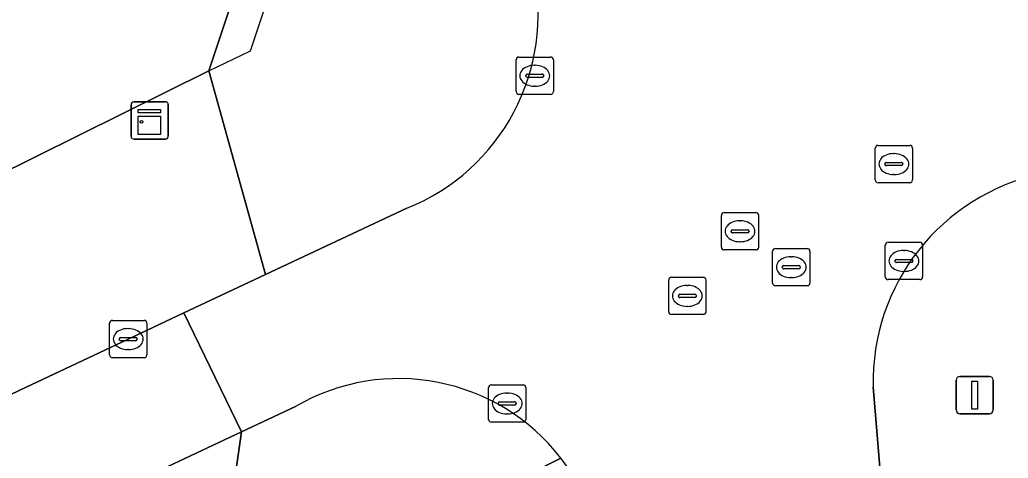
# Model space of a CAD drawing. Extents: x 159716 to 160783, y 383290 to 384031.
# Drawn here: x 160567.93 to 160594.47, y 383426.17 to 383437.94 of the extents above; entities that cross this region are included whole.
import ezdxf

# ---------------------------------------------------------------- set-up
doc = ezdxf.new("R2010")
doc.units = 0
for name, color, linetype in [('IMGEO_Groenvoorziening', 7, 'Continuous'), ('IMGEO_Kast', 7, 'Continuous'), ('IMGEO_Kolk', 7, 'Continuous'), ('IMGEO_Lichtmast', 7, 'Continuous'), ('IMGEO_Pand', 7, 'Continuous'), ('IMGEO_Pand_overbouw', 7, 'Continuous'), ('IMGEO_Rijbaan_lokaal_open', 7, 'Continuous'), ('IMGEO_Rioolput', 7, 'Continuous'), ('IMGEO_Voetpad_open', 7, 'Continuous')]:
    doc.layers.add(name, color=color, linetype=linetype)

msp = doc.modelspace()

# ---------------------------------------------------------------- linework, layer by layer
at = {"layer": 'IMGEO_Groenvoorziening'}
msp.add_lwpolyline([(160582.461, 383426.174), (160578.928, 383424.398), (160579.144, 383422.293), (160581.543, 383422.529), (160581.829, 383422.464)], dxfattribs=at)
msp.add_arc((160578.127, 383422.813), 5.485, 13.9096, 37.7983, dxfattribs=at)
at = {"layer": 'IMGEO_Kast'}
for p, q in [((160570.92, 383434.812), (160570.92, 383435.653)), ((160570.92, 383435.653), (160570.92, 383434.812)), ((160570.995, 383435.737), (160571.836, 383435.737)), ((160571.836, 383435.737), (160570.995, 383435.737)), ((160571.92, 383435.662), (160571.92, 383434.821)), ((160571.92, 383434.821), (160571.92, 383435.662)), ((160571.845, 383434.737), (160571.004, 383434.737)), ((160571.004, 383434.737), (160571.845, 383434.737))]:
    msp.add_line(p, q, dxfattribs=at)
for points in [[(160571.115, 383435.527), (160571.715, 383435.527), (160571.715, 383435.442), (160571.115, 383435.442), (160571.115, 383435.527)], [(160571.115, 383435.352), (160571.715, 383435.352), (160571.715, 383434.863), (160571.115, 383434.863), (160571.115, 383435.352)]]:
    msp.add_lwpolyline(points, dxfattribs=at)
msp.add_circle((160571.199, 383435.201), 0.0377, dxfattribs=at)
for centre, start, end in [((160570.998, 383435.659), 92.4484, 184.2845), ((160570.998, 383435.659), 92.4484, 184.2845), ((160571.842, 383435.659), 2.4484, 94.2845), ((160571.842, 383435.659), 2.4484, 94.2845), ((160570.998, 383434.815), 182.4484, 274.2845), ((160570.998, 383434.815), 182.4484, 274.2845), ((160571.842, 383434.815), 272.4484, 4.2845), ((160571.842, 383434.815), 272.4484, 4.2845)]:
    msp.add_arc(centre, 0.0779, start, end, dxfattribs=at)
at = {"layer": 'IMGEO_Kolk'}
for p, q in [((160581.258, 383436.011), (160581.258, 383436.863)), ((160581.333, 383436.937), (160582.185, 383436.937)), ((160582.259, 383436.863), (160582.259, 383436.011)), ((160581.746, 383436.717), (160581.771, 383436.717)), ((160581.517, 383436.431), (160581.517, 383436.443)), ((160581.955, 383436.394), (160581.557, 383436.394)), ((160581.56, 383436.48), (160581.958, 383436.48)), ((160582.001, 383436.443), (160582.001, 383436.431)), ((160581.769, 383436.157), (160581.744, 383436.157)), ((160582.185, 383435.937), (160581.333, 383435.937)), ((160591.168, 383431.041), (160591.168, 383431.893)), ((160591.243, 383431.967), (160592.095, 383431.967)), ((160592.169, 383431.893), (160592.169, 383431.041)), ((160591.656, 383431.747), (160591.681, 383431.747)), ((160591.427, 383431.461), (160591.427, 383431.473)), ((160591.865, 383431.424), (160591.467, 383431.424)), ((160591.47, 383431.51), (160591.868, 383431.51)), ((160591.911, 383431.473), (160591.911, 383431.461)), ((160591.679, 383431.187), (160591.654, 383431.187)), ((160592.095, 383430.967), (160591.243, 383430.967)), ((160570.343, 383428.945), (160570.343, 383429.797)), ((160570.418, 383429.871), (160571.27, 383429.871)), ((160571.344, 383429.797), (160571.344, 383428.945)), ((160570.831, 383429.651), (160570.856, 383429.651)), ((160570.602, 383429.365), (160570.602, 383429.377)), ((160571.04, 383429.328), (160570.642, 383429.328)), ((160570.645, 383429.414), (160571.043, 383429.414)), ((160571.086, 383429.377), (160571.086, 383429.365)), ((160570.854, 383429.091), (160570.829, 383429.091)), ((160571.27, 383428.871), (160570.418, 383428.871)), ((160580.593, 383428.143), (160581.445, 383428.143)), ((160580.518, 383427.217), (160580.518, 383428.069)), ((160581.006, 383427.923), (160581.031, 383427.923)), ((160581.519, 383428.069), (160581.519, 383427.217)), ((160580.777, 383427.637), (160580.777, 383427.649)), ((160581.215, 383427.6), (160580.817, 383427.6)), ((160580.82, 383427.686), (160581.218, 383427.686)), ((160581.261, 383427.649), (160581.261, 383427.637)), ((160581.029, 383427.363), (160581.004, 383427.363)), ((160581.445, 383427.143), (160580.593, 383427.143))]:
    msp.add_line(p, q, dxfattribs=at)
for points in [[(160581.258, 383436.011), (160581.258, 383436.863)], [(160581.333, 383436.937), (160582.185, 383436.937)], [(160582.259, 383436.863), (160582.259, 383436.011)], [(160582.185, 383435.937), (160581.333, 383435.937)], [(160591.168, 383431.041), (160591.168, 383431.893)], [(160591.243, 383431.967), (160592.095, 383431.967)], [(160592.169, 383431.893), (160592.169, 383431.041)], [(160592.095, 383430.967), (160591.243, 383430.967)], [(160570.343, 383428.945), (160570.343, 383429.797)], [(160570.418, 383429.871), (160571.27, 383429.871)], [(160571.344, 383429.797), (160571.344, 383428.945)], [(160571.27, 383428.871), (160570.418, 383428.871)], [(160580.593, 383428.143), (160581.445, 383428.143)], [(160580.518, 383427.217), (160580.518, 383428.069)], [(160581.519, 383428.069), (160581.519, 383427.217)], [(160581.445, 383427.143), (160580.593, 383427.143)]]:
    msp.add_lwpolyline(points, dxfattribs=at)
for centre, radius, start, end in [((160581.335, 383436.861), 0.0765, 91.552, 178.448), ((160581.335, 383436.861), 0.0765, 91.552, 178.448), ((160582.183, 383436.861), 0.0765, 1.552, 88.448), ((160582.183, 383436.861), 0.0765, 1.552, 88.448), ((160581.557, 383436.44), 0.0403, 85.8775, 175.7526), ((160581.554, 383436.43), 0.0366, 178.938, 274.7102), ((160581.958, 383436.437), 0.043, 264.8664, 352.4533), ((160581.962, 383436.442), 0.0386, 1.7309, 96.639), ((160581.335, 383436.013), 0.0765, 181.552, 268.448), ((160581.335, 383436.013), 0.0765, 181.552, 268.448), ((160582.183, 383436.013), 0.0765, 271.552, 358.448), ((160582.183, 383436.013), 0.0765, 271.552, 358.448), ((160591.245, 383431.891), 0.0765, 91.552, 178.448), ((160591.245, 383431.891), 0.0765, 91.552, 178.448), ((160592.093, 383431.891), 0.0765, 1.552, 88.448), ((160592.093, 383431.891), 0.0765, 1.552, 88.448), ((160591.467, 383431.47), 0.0403, 85.8775, 175.7526), ((160591.464, 383431.46), 0.0366, 178.938, 274.7102), ((160591.868, 383431.467), 0.043, 264.8664, 352.4533), ((160591.872, 383431.472), 0.0386, 1.7309, 96.639), ((160591.245, 383431.043), 0.0765, 181.552, 268.448), ((160591.245, 383431.043), 0.0765, 181.552, 268.448), ((160592.093, 383431.043), 0.0765, 271.552, 358.448), ((160592.093, 383431.043), 0.0765, 271.552, 358.448), ((160570.42, 383429.795), 0.0765, 91.552, 178.448), ((160570.42, 383429.795), 0.0765, 91.552, 178.448), ((160571.268, 383429.795), 0.0765, 1.552, 88.448), ((160571.268, 383429.795), 0.0765, 1.552, 88.448), ((160570.642, 383429.374), 0.0403, 85.8775, 175.7526), ((160570.639, 383429.364), 0.0366, 178.938, 274.7102), ((160571.043, 383429.371), 0.043, 264.8664, 352.4533), ((160571.047, 383429.376), 0.0386, 1.7309, 96.639), ((160570.42, 383428.947), 0.0765, 181.552, 268.448), ((160570.42, 383428.947), 0.0765, 181.552, 268.448), ((160571.268, 383428.947), 0.0765, 271.552, 358.448), ((160571.268, 383428.947), 0.0765, 271.552, 358.448), ((160580.595, 383428.067), 0.0765, 91.552, 178.448), ((160580.595, 383428.067), 0.0765, 91.552, 178.448), ((160581.443, 383428.067), 0.0765, 1.552, 88.448), ((160581.443, 383428.067), 0.0765, 1.552, 88.448), ((160580.817, 383427.646), 0.0403, 85.8775, 175.7526), ((160580.814, 383427.636), 0.0366, 178.938, 274.7102), ((160581.218, 383427.643), 0.043, 264.8664, 352.4533), ((160581.222, 383427.648), 0.0386, 1.7309, 96.639), ((160580.595, 383427.219), 0.0765, 181.552, 268.448), ((160580.595, 383427.219), 0.0765, 181.552, 268.448), ((160581.443, 383427.219), 0.0765, 271.552, 358.448), ((160581.443, 383427.219), 0.0765, 271.552, 358.448)]:
    msp.add_arc(centre, radius, start, end, dxfattribs=at)
for centre, major_axis, ratio, start_param, end_param in [((160581.745, 383436.437), (-0.387, 0.002), 0.722429, 4.712389, 7.853982), ((160581.77, 383436.437), (-0.39, 0.002), 0.717154, 1.570796, 4.712389), ((160591.655, 383431.467), (-0.387, 0.002), 0.722429, 4.712389, 7.853982), ((160591.68, 383431.467), (-0.39, 0.002), 0.717154, 1.570796, 4.712389), ((160570.83, 383429.371), (-0.387, 0.002), 0.722429, 4.712389, 7.853982), ((160570.855, 383429.371), (-0.39, 0.002), 0.717154, 1.570796, 4.712389), ((160581.005, 383427.643), (-0.387, 0.002), 0.722429, 4.712389, 7.853982), ((160581.03, 383427.643), (-0.39, 0.002), 0.717154, 1.570796, 4.712389)]:
    msp.add_ellipse(centre, major_axis=major_axis, ratio=ratio, start_param=start_param, end_param=end_param, dxfattribs=at)
at = {"layer": 'IMGEO_Lichtmast'}
for p, q in [((160593.173, 383428.369), (160593.963, 383428.369)), ((160593.963, 383428.369), (160593.173, 383428.369)), ((160593.073, 383427.469), (160593.073, 383428.269)), ((160593.073, 383428.269), (160593.073, 383427.469)), ((160594.063, 383428.269), (160594.063, 383427.469)), ((160594.063, 383427.469), (160594.063, 383428.269)), ((160593.963, 383427.369), (160593.173, 383427.369)), ((160593.173, 383427.369), (160593.963, 383427.369))]:
    msp.add_line(p, q, dxfattribs=at)
msp.add_lwpolyline([(160593.493, 383428.244), (160593.643, 383428.244), (160593.643, 383427.494), (160593.493, 383427.494), (160593.493, 383428.244)], dxfattribs=at)
for centre, start, end in [((160593.173, 383428.269), 90, 180), ((160593.173, 383428.269), 90, 180), ((160593.963, 383428.269), 0, 90), ((160593.963, 383428.269), 360, 90), ((160593.173, 383427.469), 180, 270), ((160593.173, 383427.469), 180, 270), ((160593.963, 383427.469), 270, 0), ((160593.963, 383427.469), 270, 0)]:
    msp.add_arc(centre, 0.1, start, end, dxfattribs=at)
at = {"layer": 'IMGEO_Pand'}
msp.add_lwpolyline([(160538.61, 383438.344), (160538.946, 383437.815), (160540.077, 383438.534), (160544.704, 383431.083), (160549.791, 383434.248), (160550.087, 383433.786), (160553.899, 383436.147), (160556.735, 383428.501), (160573.006, 383436.567), (160574.435, 383440.833)], dxfattribs=at)
at = {"layer": 'IMGEO_Pand_overbouw'}
msp.add_lwpolyline([(160573.006, 383436.567), (160574.127, 383437.106), (160575.043, 383439.853), (160574.435, 383440.833)], close=True, dxfattribs=at)
at = {"layer": 'IMGEO_Rijbaan_lokaal_open'}
for points in [[(160578.324, 383432.881), (160574.53, 383431.1), (160572.337, 383430.071), (160573.889, 383426.883), (160575.339, 383427.563)], [(160566.75, 383423.562), (160569.473, 383424.81), (160573.889, 383426.883), (160572.337, 383430.071), (160570.844, 383429.371), (160567.932, 383427.997), (160567.354, 383427.724), (160566.554, 383427.332), (160554.01, 383421.434), (160552.404, 383420.67), (160543.945, 383416.579), (160531.91, 383410.739), (160530.454, 383409.992), (160513.141, 383401.003), (160501.848, 383394.965), (160500.433, 383394.16), (160486.541, 383386.343), (160481.968, 383383.62), (160476.209, 383380.206), (160475.436, 383379.714), (160471.815, 383377.547), (160469.684, 383376.287)], [(160583.451, 383424.131), (160583.551, 383423.489), (160591.163, 383424.345), (160591.101, 383424.957), (160590.845, 383428.088)]]:
    msp.add_lwpolyline(points, dxfattribs=at)
for centre, radius, start, end in [((160576.242, 383438.088), 5.608, 291.7946, 12.3106), ((160596.535, 383428.234), 5.692, 101.9678, 181.4649), ((160578.108, 383422.805), 5.505, 37.7339, 120.1945), ((160578.127, 383422.813), 5.485, 13.9096, 37.7983)]:
    msp.add_arc(centre, radius, start, end, dxfattribs=at)
at = {"layer": 'IMGEO_Rioolput'}
for p, q in [((160590.898, 383433.641), (160590.898, 383434.493)), ((160590.973, 383434.567), (160591.825, 383434.567)), ((160591.899, 383434.493), (160591.899, 383433.641)), ((160591.386, 383434.347), (160591.411, 383434.347)), ((160591.157, 383434.061), (160591.157, 383434.073)), ((160591.595, 383434.024), (160591.197, 383434.024)), ((160591.2, 383434.11), (160591.598, 383434.11)), ((160591.641, 383434.073), (160591.641, 383434.061)), ((160591.409, 383433.787), (160591.384, 383433.787)), ((160591.825, 383433.567), (160590.973, 383433.567)), ((160586.768, 383431.837), (160586.768, 383432.689)), ((160586.843, 383432.763), (160587.695, 383432.763)), ((160587.769, 383432.689), (160587.769, 383431.837)), ((160587.256, 383432.543), (160587.281, 383432.543)), ((160587.027, 383432.257), (160587.027, 383432.269)), ((160587.465, 383432.22), (160587.067, 383432.22)), ((160587.07, 383432.306), (160587.468, 383432.306)), ((160587.511, 383432.269), (160587.511, 383432.257)), ((160587.279, 383431.983), (160587.254, 383431.983)), ((160587.695, 383431.763), (160586.843, 383431.763)), ((160588.144, 383430.875), (160588.144, 383431.727)), ((160588.219, 383431.801), (160589.071, 383431.801)), ((160588.632, 383431.581), (160588.657, 383431.581)), ((160589.145, 383431.727), (160589.145, 383430.875)), ((160588.403, 383431.295), (160588.403, 383431.307)), ((160588.446, 383431.344), (160588.844, 383431.344)), ((160588.887, 383431.307), (160588.887, 383431.295)), ((160585.429, 383431.029), (160586.281, 383431.029)), ((160588.841, 383431.258), (160588.443, 383431.258)), ((160588.655, 383431.021), (160588.63, 383431.021)), ((160585.354, 383430.103), (160585.354, 383430.955)), ((160585.842, 383430.809), (160585.867, 383430.809)), ((160586.355, 383430.955), (160586.355, 383430.103)), ((160589.071, 383430.801), (160588.219, 383430.801)), ((160585.613, 383430.523), (160585.613, 383430.535)), ((160585.656, 383430.572), (160586.054, 383430.572)), ((160586.097, 383430.535), (160586.097, 383430.523)), ((160586.051, 383430.486), (160585.653, 383430.486)), ((160585.865, 383430.249), (160585.84, 383430.249)), ((160586.281, 383430.029), (160585.429, 383430.029))]:
    msp.add_line(p, q, dxfattribs=at)
for points in [[(160590.898, 383433.641), (160590.898, 383434.493)], [(160590.973, 383434.567), (160591.825, 383434.567)], [(160591.899, 383434.493), (160591.899, 383433.641)], [(160591.825, 383433.567), (160590.973, 383433.567)], [(160586.768, 383431.837), (160586.768, 383432.689)], [(160586.843, 383432.763), (160587.695, 383432.763)], [(160587.769, 383432.689), (160587.769, 383431.837)], [(160587.695, 383431.763), (160586.843, 383431.763)], [(160588.144, 383430.875), (160588.144, 383431.727)], [(160588.219, 383431.801), (160589.071, 383431.801)], [(160589.145, 383431.727), (160589.145, 383430.875)], [(160585.429, 383431.029), (160586.281, 383431.029)], [(160585.354, 383430.103), (160585.354, 383430.955)], [(160586.355, 383430.955), (160586.355, 383430.103)], [(160589.071, 383430.801), (160588.219, 383430.801)], [(160586.281, 383430.029), (160585.429, 383430.029)]]:
    msp.add_lwpolyline(points, dxfattribs=at)
for centre, radius, start, end in [((160590.975, 383434.491), 0.0765, 91.552, 178.448), ((160590.975, 383434.491), 0.0765, 91.552, 178.448), ((160591.823, 383434.491), 0.0765, 1.552, 88.448), ((160591.823, 383434.491), 0.0765, 1.552, 88.448), ((160591.197, 383434.07), 0.0403, 85.8775, 175.7526), ((160591.194, 383434.06), 0.0366, 178.938, 274.7102), ((160591.598, 383434.067), 0.043, 264.8664, 352.4533), ((160591.602, 383434.072), 0.0386, 1.7309, 96.639), ((160590.975, 383433.643), 0.0765, 181.552, 268.448), ((160590.975, 383433.643), 0.0765, 181.552, 268.448), ((160591.823, 383433.643), 0.0765, 271.552, 358.448), ((160591.823, 383433.643), 0.0765, 271.552, 358.448), ((160586.845, 383432.687), 0.0765, 91.552, 178.448), ((160586.845, 383432.687), 0.0765, 91.552, 178.448), ((160587.693, 383432.687), 0.0765, 1.552, 88.448), ((160587.693, 383432.687), 0.0765, 1.552, 88.448), ((160587.067, 383432.266), 0.0403, 85.8775, 175.7526), ((160587.064, 383432.256), 0.0366, 178.938, 274.7102), ((160587.468, 383432.263), 0.043, 264.8664, 352.4533), ((160587.472, 383432.268), 0.0386, 1.7309, 96.639), ((160586.845, 383431.839), 0.0765, 181.552, 268.448), ((160586.845, 383431.839), 0.0765, 181.552, 268.448), ((160587.693, 383431.839), 0.0765, 271.552, 358.448), ((160587.693, 383431.839), 0.0765, 271.552, 358.448), ((160588.221, 383431.725), 0.0765, 91.552, 178.448), ((160588.221, 383431.725), 0.0765, 91.552, 178.448), ((160589.069, 383431.725), 0.0765, 1.552, 88.448), ((160589.069, 383431.725), 0.0765, 1.552, 88.448), ((160588.443, 383431.304), 0.0403, 85.8775, 175.7526), ((160588.44, 383431.294), 0.0366, 178.938, 274.7102), ((160588.844, 383431.301), 0.043, 264.8664, 352.4533), ((160588.848, 383431.306), 0.0386, 1.7309, 96.639), ((160585.431, 383430.953), 0.0765, 91.552, 178.448), ((160585.431, 383430.953), 0.0765, 91.552, 178.448), ((160586.279, 383430.953), 0.0765, 1.552, 88.448), ((160586.279, 383430.953), 0.0765, 1.552, 88.448), ((160588.221, 383430.877), 0.0765, 181.552, 268.448), ((160588.221, 383430.877), 0.0765, 181.552, 268.448), ((160589.069, 383430.877), 0.0765, 271.552, 358.448), ((160589.069, 383430.877), 0.0765, 271.552, 358.448), ((160585.653, 383430.532), 0.0403, 85.8775, 175.7526), ((160585.65, 383430.522), 0.0366, 178.938, 274.7102), ((160586.054, 383430.529), 0.043, 264.8664, 352.4533), ((160586.058, 383430.534), 0.0386, 1.7309, 96.639), ((160585.431, 383430.105), 0.0765, 181.552, 268.448), ((160585.431, 383430.105), 0.0765, 181.552, 268.448), ((160586.279, 383430.105), 0.0765, 271.552, 358.448), ((160586.279, 383430.105), 0.0765, 271.552, 358.448)]:
    msp.add_arc(centre, radius, start, end, dxfattribs=at)
for centre, major_axis, ratio, start_param, end_param in [((160591.385, 383434.067), (-0.387, 0.002), 0.722429, 4.712389, 7.853982), ((160591.41, 383434.067), (-0.39, 0.002), 0.717154, 1.570796, 4.712389), ((160587.255, 383432.263), (-0.387, 0.002), 0.722429, 4.712389, 7.853982), ((160587.28, 383432.263), (-0.39, 0.002), 0.717154, 1.570796, 4.712389), ((160588.631, 383431.301), (-0.387, 0.002), 0.722429, 4.712389, 7.853982), ((160588.656, 383431.301), (-0.39, 0.002), 0.717154, 1.570796, 4.712389), ((160585.841, 383430.529), (-0.387, 0.002), 0.722429, 4.712389, 7.853982), ((160585.866, 383430.529), (-0.39, 0.002), 0.717154, 1.570796, 4.712389)]:
    msp.add_ellipse(centre, major_axis=major_axis, ratio=ratio, start_param=start_param, end_param=end_param, dxfattribs=at)
at = {"layer": 'IMGEO_Voetpad_open'}
for points in [[(160574.435, 383440.833), (160573.006, 383436.567), (160574.53, 383431.1), (160578.324, 383432.881)], [(160566.554, 383427.332), (160567.354, 383427.724), (160567.932, 383427.997), (160570.844, 383429.371), (160572.337, 383430.071), (160574.53, 383431.1), (160573.006, 383436.567), (160556.735, 383428.501), (160548.749, 383424.517), (160544.934, 383422.629), (160542.719, 383421.532), (160542.445, 383422.012), (160535.243, 383417.901), (160535.118, 383418.101), (160534.552, 383419.126), (160523.142, 383412.604)], [(160590.845, 383428.088), (160591.101, 383424.957), (160596.542, 383424.929), (160596.278, 383427.44)], [(160575.339, 383427.563), (160573.889, 383426.883), (160573.117, 383421.51), (160574.4, 383418.928), (160576.027, 383419.452), (160576.883, 383419.728), (160577.24, 383416.603), (160577.746, 383412.172), (160579.957, 383390.583), (160580.717, 383383.161), (160581.134, 383379.085), (160581.318, 383378.369), (160581.518, 383375.387), (160581.652, 383374.383), (160582.321, 383367.749), (160582.431, 383366.738), (160583.073, 383360.251), (160583.738, 383353.525)], [(160527.992, 383399.461), (160532.894, 383401.829), (160537.898, 383404.123), (160543.135, 383406.701), (160545.828, 383407.983), (160557.591, 383413.809), (160561.391, 383415.694), (160573.117, 383421.51), (160573.889, 383426.883), (160569.473, 383424.81), (160566.75, 383423.562)], [(160581.829, 383422.464), (160581.543, 383422.529), (160579.144, 383422.293), (160578.928, 383424.398), (160582.461, 383426.174)]]:
    msp.add_lwpolyline(points, dxfattribs=at)
for centre, radius, start, end in [((160576.242, 383438.088), 5.608, 291.7946, 12.3106), ((160596.535, 383428.234), 5.692, 101.9678, 181.4649), ((160578.108, 383422.805), 5.505, 37.7339, 120.1945)]:
    msp.add_arc(centre, radius, start, end, dxfattribs=at)

doc.saveas('drawing.dxf')
